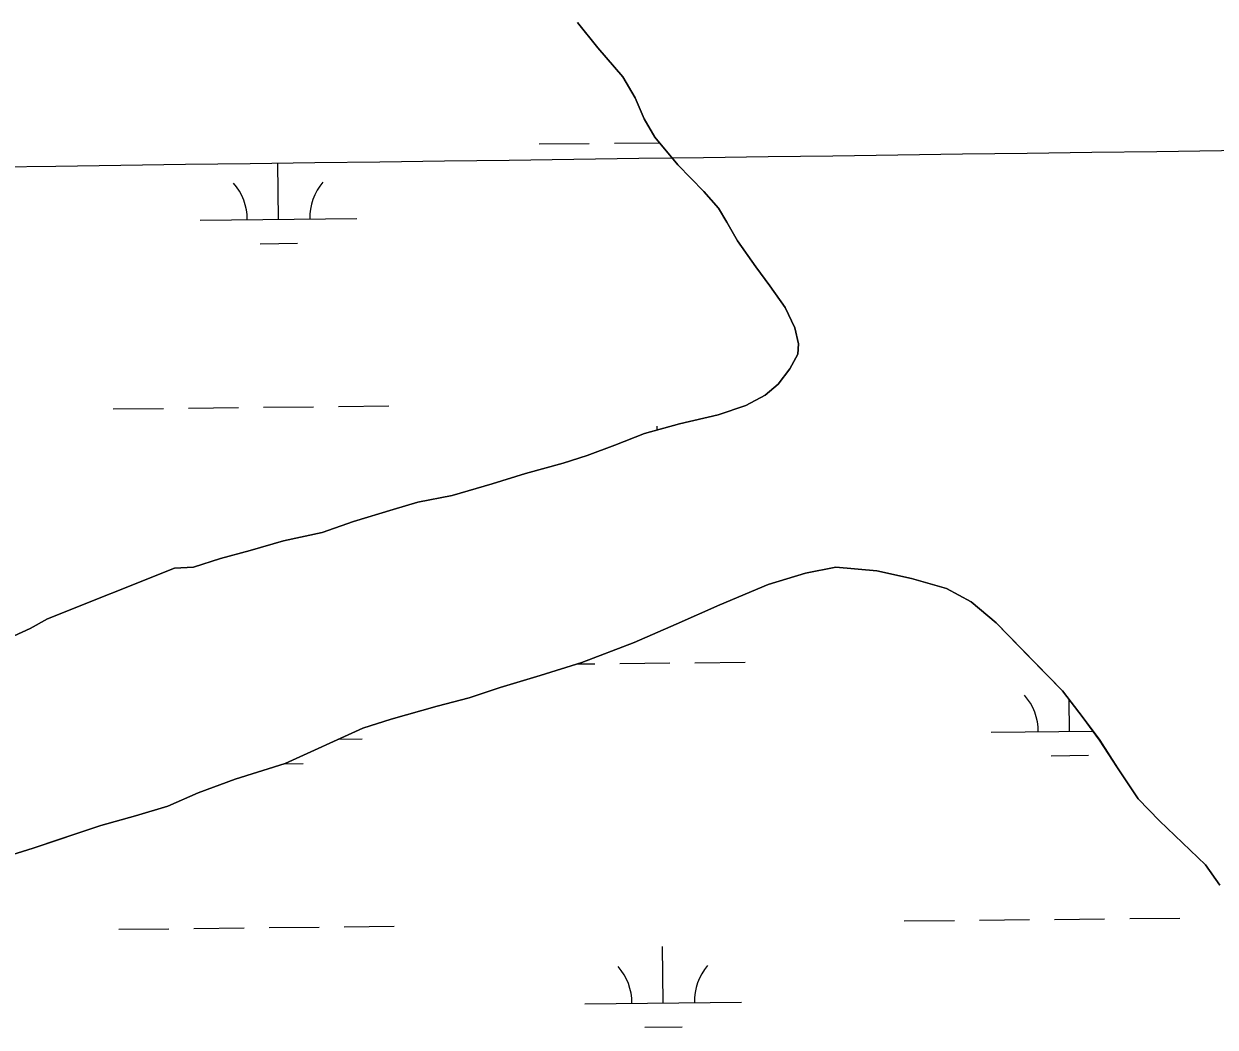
# Model space of a CAD drawing. Extents: x 3734862 to 3772949, y 391520 to 417239.
# Drawn here: x 3763917 to 3764678, y 408746 to 409388 of the extents above; entities that cross this region are included whole.
import ezdxf

# ---------------------------------------------------------------- set-up
doc = ezdxf.new("R2010")
doc.units = 0
for name, color, linetype in [('V-GRID-MAJR', 7, 'Continuous'), ('V-TOPO-SHOR', 7, 'Continuous'), ('V-WETL-SWMP', 7, 'Continuous')]:
    doc.layers.add(name, color=color, linetype=linetype)

msp = doc.modelspace()

# ---------------------------------------------------------------- linework, layer by layer
at = {"layer": 'V-GRID-MAJR'}
msp.add_spline([(3738908.57, 408973.48), (3741556.26, 409006.89), (3746851.64, 409074.29), (3752147, 409142.46), (3757442.36, 409211.39), (3762737.71, 409281.1), (3768033.05, 409351.58), (3770680.71, 409387.1)], degree=3, dxfattribs=at)
at = {"layer": 'V-TOPO-SHOR'}
for p, q in [((3764283.65, 409372.56), (3764270.74, 409388.72)), ((3764299.69, 409354.02), (3764283.65, 409372.56)), ((3764307.5, 409340.63), (3764299.69, 409354.02)), ((3764313.35, 409327.24), (3764307.5, 409340.63)), ((3764319.98, 409315.42), (3764313.35, 409327.24)), ((3764334.86, 409297.68), (3764319.98, 409315.42)), ((3764351.3, 409280.72), (3764334.86, 409297.68)), ((3764360.69, 409270.07), (3764351.3, 409280.72)), ((3764366.16, 409261.01), (3764360.69, 409270.07)), ((3764372.8, 409249.19), (3764366.16, 409261.01)), ((3764384.53, 409232.64), (3764372.8, 409249.19)), ((3764393.52, 409220.42), (3764384.53, 409232.64)), ((3764403.3, 409206.62), (3764393.52, 409220.42)), ((3764409.54, 409193.63), (3764403.3, 409206.62)), ((3764411.85, 409183.4), (3764409.54, 409193.63)), ((3764411.44, 409176.72), (3764411.85, 409183.4)), ((3764406.29, 409167.3), (3764411.44, 409176.72)), ((3764398.79, 409157.51), (3764406.29, 409167.3)), ((3764390.51, 409150.46), (3764398.79, 409157.51)), ((3764378.3, 409143.83), (3764390.51, 409150.46)), ((3764360.58, 409138), (3764378.3, 409143.83)), ((3764335.8, 409132.2), (3764360.58, 409138)), ((3764313.37, 409125.99), (3764335.8, 409132.2)), ((3764294.47, 409118.6), (3764313.37, 409125.99)), ((3764261.41, 409106.93), (3764276.76, 409111.98)), ((3764276.76, 409111.98), (3764294.47, 409118.6)), ((3764237.41, 409100.34), (3764261.41, 409106.93)), ((3764216.16, 409093.73), (3764237.41, 409100.34)), ((3764190.58, 409086.36), (3764216.16, 409093.73)), ((3764152.81, 409077.47), (3764168.56, 409082.12)), ((3764168.56, 409082.12), (3764190.58, 409086.36)), ((3764127.63, 409069.7), (3764152.81, 409077.47)), ((3764107.56, 409062.7), (3764127.63, 409069.7)), ((3764082.77, 409057.29), (3764107.56, 409062.7)), ((3764042.64, 409046.05), (3764061.52, 409051.09)), ((3764061.52, 409051.09), (3764082.77, 409057.29)), ((3764025.32, 409040.61), (3764042.64, 409046.05)), ((3763932.04, 409007.55), (3764013.13, 409039.87)), ((3764013.13, 409039.87), (3764025.32, 409040.61)), ((3764416.41, 409036.77), (3764392.4, 409029.39)), ((3764435.69, 409040.62), (3764416.41, 409036.77)), ((3764462.01, 409038.17), (3764435.69, 409040.62)), ((3764484, 409033.37), (3764462.01, 409038.17)), ((3764392.4, 409029.39), (3764361.7, 409016.54)), ((3764506.39, 409026.99), (3764484, 409033.37)), ((3764522.08, 409018.29), (3764506.39, 409026.99)), ((3764361.7, 409016.54), (3764333.74, 409004.07)), ((3764538.14, 409004.86), (3764522.08, 409018.29)), ((3763921.01, 409001.31), (3763932.04, 409007.55)), ((3763910.77, 408996.63), (3763921.01, 409001.31)), ((3764333.74, 409004.07), (3764306.97, 408992.38)), ((3764559.28, 408983.16), (3764538.14, 409004.86)), ((3764306.97, 408992.38), (3764273.51, 408979.53)), ((3764580.43, 408961.46), (3764559.28, 408983.16)), ((3764273.51, 408979.53), (3764246.75, 408971.38)), ((3764246.75, 408971.38), (3764221.17, 408963.61)), ((3764221.17, 408963.61), (3764201.49, 408957.01)), ((3764593.73, 408944.12), (3764580.43, 408961.46)), ((3764201.49, 408957.01), (3764181.03, 408951.58)), ((3764181.03, 408951.58), (3764151.52, 408943.44)), ((3764604.28, 408929.93), (3764593.73, 408944.12)), ((3764133.42, 408937.61), (3764083.81, 408915)), ((3764151.52, 408943.44), (3764133.42, 408937.61)), ((3764615.62, 408912.19), (3764604.28, 408929.93)), ((3764083.81, 408915), (3764051.93, 408904.9)), ((3764628.91, 408892.49), (3764615.62, 408912.19)), ((3764051.93, 408904.9), (3764028.31, 408896.34)), ((3764028.31, 408896.34), (3764009.02, 408887.77)), ((3764642.61, 408878.29), (3764628.91, 408892.49)), ((3764009.02, 408887.77), (3763988.16, 408881.56)), ((3763988.16, 408881.56), (3763966.13, 408875.35)), ((3764671.98, 408850.27), (3764642.61, 408878.29)), ((3763966.13, 408875.35), (3763939.36, 408866.41)), ((3763922.83, 408860.97), (3763903.16, 408854.76)), ((3763939.36, 408866.41), (3763922.83, 408860.97)), ((3764680.97, 408837.26), (3764671.98, 408850.27))]:
    msp.add_line(p, q, dxfattribs=at)
for points in [[(3764270.74, 409388.72), (3764283.65, 409372.56), (3764299.69, 409354.02), (3764307.5, 409340.63), (3764313.35, 409327.24), (3764319.98, 409315.42), (3764334.86, 409297.68), (3764351.3, 409280.72), (3764360.69, 409270.07), (3764366.16, 409261.01), (3764372.8, 409249.19), (3764384.53, 409232.64), (3764393.52, 409220.42), (3764403.3, 409206.62), (3764409.54, 409193.63), (3764411.86, 409183.4), (3764411.44, 409176.72), (3764406.29, 409167.3), (3764398.79, 409157.51), (3764390.51, 409150.46), (3764378.3, 409143.83), (3764360.58, 409138), (3764335.8, 409132.2), (3764313.37, 409125.99), (3764294.47, 409118.6), (3764276.76, 409111.98), (3764261.41, 409106.93), (3764237.41, 409100.34), (3764216.16, 409093.73), (3764190.58, 409086.36), (3764168.56, 409082.12), (3764152.81, 409077.47), (3764127.63, 409069.7), (3764107.56, 409062.7), (3764082.77, 409057.29), (3764061.52, 409051.09), (3764042.64, 409046.05), (3764025.32, 409040.61), (3764013.13, 409039.87), (3763932.04, 409007.55), (3763921.01, 409001.31)], [(3763903.16, 408854.76), (3763922.83, 408860.97), (3763939.36, 408866.41), (3763966.13, 408875.35), (3763988.16, 408881.56), (3764009.02, 408887.77), (3764028.31, 408896.34), (3764051.93, 408904.9), (3764083.81, 408915), (3764133.42, 408937.61), (3764151.52, 408943.44), (3764181.03, 408951.58), (3764201.49, 408957.01), (3764221.17, 408963.61), (3764246.75, 408971.38), (3764273.51, 408979.53), (3764306.97, 408992.37), (3764333.74, 409004.06), (3764361.7, 409016.54), (3764392.4, 409029.39), (3764416.41, 409036.77), (3764435.69, 409040.62), (3764462.01, 409038.17), (3764484, 409033.37), (3764506.39, 409026.99), (3764522.08, 409018.29), (3764538.14, 409004.86), (3764559.28, 408983.16), (3764580.43, 408961.46), (3764593.73, 408944.12), (3764604.28, 408929.93), (3764615.62, 408912.19), (3764628.91, 408892.49), (3764642.61, 408878.29), (3764671.98, 408850.27), (3764680.97, 408837.26)], [(3763921.01, 409001.31), (3763910.77, 408996.63)]]:
    msp.add_lwpolyline(points, dxfattribs=at)
at = {"layer": 'V-WETL-SWMP'}
for p, q in [((3764246.21, 409311.1), (3764278.21, 409311.44)), ((3764294.21, 409311.61), (3764322.93, 409311.91)), ((3764079.65, 409262.91), (3764079.27, 409298.91)), ((3764029.65, 409262.38), (3764129.64, 409263.44)), ((3764067.81, 409247.35), (3764091.81, 409247.61)), ((3763974.08, 409141.72), (3764006.08, 409142.06)), ((3764022.07, 409142.22), (3764054.07, 409142.56)), ((3764070.07, 409142.73), (3764102.07, 409143.07)), ((3764118.07, 409143.24), (3764150.07, 409143.58)), ((3764321.55, 409128.26), (3764321.53, 409130.65)), ((3764270.68, 408978.67), (3764281.72, 408978.78)), ((3764297.72, 408978.95), (3764329.72, 408979.29)), ((3764345.72, 408979.46), (3764377.72, 408979.8)), ((3764585.04, 408935.56), (3764584.83, 408955.72)), ((3764118.09, 408930.62), (3764133.16, 408930.78)), ((3764535.04, 408935.03), (3764599.98, 408935.71)), ((3764083.25, 408914.82), (3764095.32, 408914.95)), ((3764573.2, 408920), (3764597.2, 408920.25)), ((3764479.47, 408814.36), (3764511.47, 408814.7)), ((3764527.47, 408814.87), (3764559.47, 408815.21)), ((3764575.47, 408815.38), (3764607.46, 408815.71)), ((3764623.46, 408815.88), (3764655.46, 408816.22)), ((3763977.59, 408809.06), (3764009.59, 408809.4)), ((3764025.59, 408809.57), (3764057.59, 408809.91)), ((3764073.59, 408810.08), (3764105.58, 408810.41)), ((3764121.58, 408810.58), (3764153.58, 408810.92)), ((3764325.42, 408761.99), (3764325.04, 408797.99)), ((3764275.43, 408761.46), (3764375.42, 408762.52)), ((3764313.59, 408746.43), (3764337.59, 408746.69))]:
    msp.add_line(p, q, dxfattribs=at)
for points in [[(3764270.74, 409388.72), (3764283.65, 409372.56), (3764299.69, 409354.02), (3764307.5, 409340.63), (3764313.35, 409327.24), (3764319.99, 409315.43), (3764334.86, 409297.68), (3764351.3, 409280.72), (3764360.69, 409270.07), (3764366.16, 409261.01), (3764372.8, 409249.19), (3764384.53, 409232.64), (3764393.52, 409220.42), (3764403.3, 409206.62), (3764409.54, 409193.63), (3764411.86, 409183.4), (3764411.44, 409176.72), (3764406.29, 409167.3), (3764398.79, 409157.51), (3764390.51, 409150.46), (3764378.3, 409143.83), (3764360.58, 409138), (3764335.8, 409132.2), (3764313.37, 409125.99), (3764294.48, 409118.6), (3764276.76, 409111.98), (3764261.41, 409106.93), (3764237.41, 409100.34), (3764216.16, 409093.74), (3764190.58, 409086.36), (3764168.56, 409082.12), (3764152.81, 409077.47), (3764127.63, 409069.7), (3764107.56, 409062.7), (3764082.77, 409057.29), (3764061.52, 409051.09), (3764042.64, 409046.05), (3764025.32, 409040.61), (3764013.13, 409039.87), (3763932.04, 409007.55), (3763921.01, 409001.31), (3763910.77, 408996.63)], [(3763903.16, 408854.76), (3763922.83, 408860.97), (3763966.13, 408875.35), (3763988.16, 408881.56), (3764009.02, 408887.77), (3764028.31, 408896.34), (3764051.93, 408904.9), (3764083.81, 408915), (3764133.42, 408937.61), (3764151.52, 408943.44), (3764181.03, 408951.58), (3764201.49, 408957), (3764221.17, 408963.61), (3764273.51, 408979.53), (3764306.97, 408992.37), (3764333.74, 409004.06), (3764361.7, 409016.54), (3764392.41, 409029.39), (3764416.41, 409036.77), (3764435.69, 409040.62), (3764462.01, 409038.17), (3764484, 409033.37), (3764506.39, 409026.99), (3764522.08, 409018.29), (3764538.14, 409004.86), (3764580.43, 408961.46), (3764593.73, 408944.12), (3764604.29, 408929.93), (3764615.62, 408912.2), (3764628.91, 408892.49), (3764642.61, 408878.29), (3764671.98, 408850.27), (3764680.97, 408837.26)]]:
    msp.add_lwpolyline(points, dxfattribs=at)
for centre, start, end in [((3764134.88, 409263.97), 139.83336, 181.37702), ((3764024.4, 409262.8), 359.83336, 41.37702), ((3764529.8, 408935.45), 359.83336, 41.37702), ((3764270.18, 408761.88), 359.83336, 41.37702), ((3764380.66, 408763.05), 139.83336, 181.37702)]:
    msp.add_arc(centre, 35.25, start, end, dxfattribs=at)

doc.saveas('drawing.dxf')
